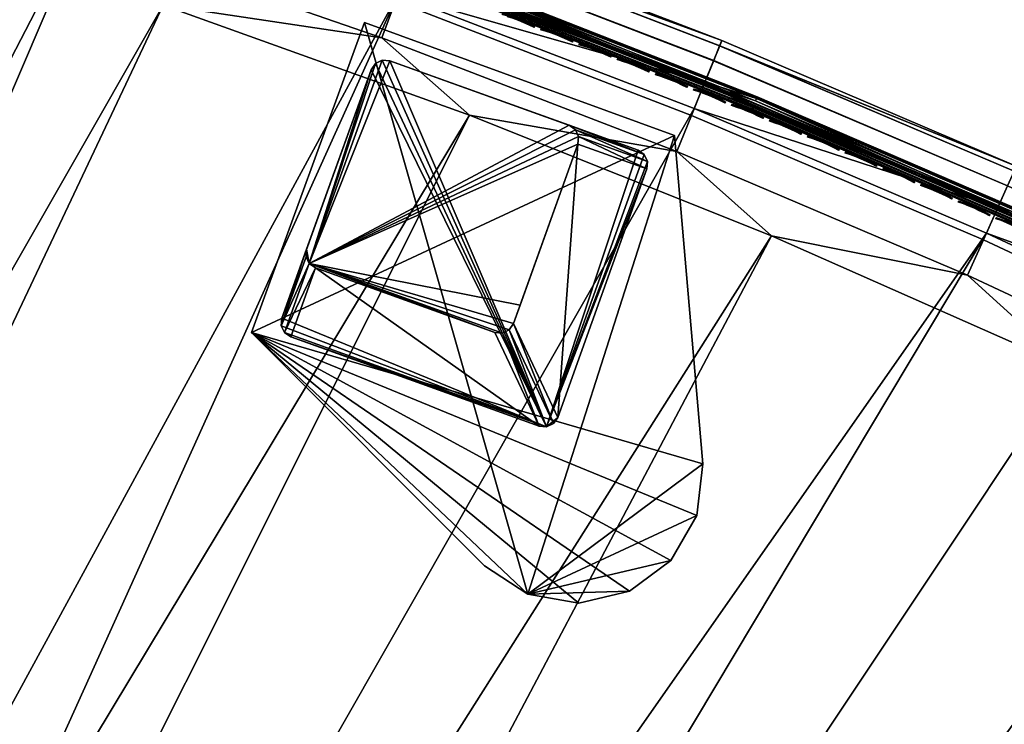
# Model space of a CAD drawing. Header units: inches. Extents: x 0 to 54.6, y -45.5 to 0.
# Tile 395 of 439: x 18.9 to 25.6, y -9.3 to -4.5. Entities that reach past the tile are written whole.
import ezdxf

# ---------------------------------------------------------------- set-up
doc = ezdxf.new("R2010")
doc.units = ezdxf.units.IN
doc.header["$LTSCALE"] = 0.03937
doc.header["$MEASUREMENT"] = 0
for name, color, linetype in [('A-FURN-3-ST', 151, 'Continuous'), ('A-FURN-3-ST-LG', 252, 'Continuous'), ('A-FURN-3-ST-LGHW', 32, 'Continuous'), ('A-FURN-3-ST-SEAM', 250, 'Continuous'), ('A-FURN-3-STITCH', 15, 'Continuous')]:
    doc.layers.add(name, color=color, linetype=linetype)

msp = doc.modelspace()

# ---------------------------------------------------------------- meshes
at = {"layer": 'A-FURN-3-ST'}
mesh = msp.add_polyface(dxfattribs=at)
corners = [(15.5373, -25.653, 18), (29.9847, -8.8472, 18), (28.0254, -7.8078, 18), (13.913, -25.018, 18), (26.0302, -6.8392, 18), (24.0016, -5.9427, 18), (12.2629, -24.4536, 18), (21.9422, -5.1195, 18), (10.5899, -23.9608, 18), (19.8546, -4.3706, 18), (8.8973, -23.5406, 18), (17.7415, -3.697, 18), (25.6703, -5.4671, 5.5), (23.648, -4.6478, 5.3087), (23.6623, -4.6125, 5.5), (21.6129, -3.8638, 5.3087), (21.6259, -3.828, 5.5), (25.5446, -5.749, 5.0381), (23.4747, -5.076, 5), (23.5465, -4.8987, 5.0381), (23.6074, -4.7483, 5.1464), (25.6107, -5.6009, 5.1464), (25.6548, -5.5019, 5.3087), (21.4545, -4.2978, 5), (21.5202, -4.118, 5.0381), (21.5758, -3.9656, 5.1464), (19.4086, -3.5899, 5), (19.468, -3.408, 5.0381), (23.6623, -4.6125, 16.9), (21.6259, -3.828, 16.9), (25.3381, -6.2116, 17.9625), (23.356, -5.3681, 17.9625), (21.346, -4.5938, 17.9625), (19.3104, -3.8895, 17.9625), (25.655, -5.5013, 17.1847), (23.6482, -4.6473, 17.1847), (23.6069, -4.7491, 17.45), (25.6102, -5.6017, 17.45), (23.5413, -4.9111, 17.6778), (25.539, -5.7613, 17.6778), (23.4557, -5.1223, 17.8526), (25.4462, -5.9693, 17.8526), (25.6703, -5.4671, 16.9), (21.613, -3.8632, 17.1847), (21.5753, -3.9664, 17.45), (21.5153, -4.1306, 17.6778), (21.4371, -4.3446, 17.8526), (19.4635, -3.4208, 17.6778), (19.3927, -3.6374, 17.8526), (29.3567, -7.8236, 5), (15.3077, -26.2074, 5), (27.4282, -6.84, 5), (13.7078, -25.5818, 5), (25.4667, -5.9238, 5), (12.0824, -25.0258, 5), (10.4346, -24.5404, 5), (8.7674, -24.1264, 5), (17.3395, -2.9534, 5)]
mesh.append_faces([[corners[k] for k in face] for face in [(0, 1, 2), (3, 2, 4), (3, 4, 5), (6, 5, 7), (8, 7, 9), (10, 9, 11), (12, 13, 14), (14, 13, 15), (14, 15, 16), (17, 18, 19), (17, 19, 20, 21), (21, 20, 13, 22), (18, 23, 19), (19, 23, 24), (19, 24, 25, 20), (20, 25, 15, 13), (23, 26, 24), (24, 26, 27), (28, 12, 14), (28, 14, 29), (29, 14, 16), (5, 30, 31), (5, 31, 7), (7, 31, 32), (7, 32, 9), (9, 32, 33), (9, 33, 11), (34, 35, 36, 37), (37, 36, 38, 39), (39, 38, 40, 41), (41, 40, 31, 30), (42, 28, 35), (35, 28, 43), (35, 43, 44, 36), (36, 44, 45, 38), (38, 45, 46, 40), (40, 46, 32, 31), (28, 29, 43), (45, 47, 48, 46), (46, 48, 33, 32), (49, 50, 51), (51, 52, 53), (53, 54, 18), (18, 54, 23), (23, 55, 26), (26, 56, 57)]])
mesh = msp.add_polyface(dxfattribs=at)
corners = [(12.0824, -25.0258, 5), (13.642, -25.7615, 5.0381), (12.0244, -25.2082, 5.0381), (10.4346, -24.5404, 5), (10.3845, -24.7251, 5.0381), (8.7674, -24.1264, 5), (8.7253, -24.3131, 5.0381), (7.084, -23.7847, 5), (7.2862, -24.3305, 5.5), (8.6658, -24.577, 5.3087), (9.0177, -24.6972, 5.5), (10.3137, -24.9862, 5.3087), (10.7309, -25.1414, 5.5), (11.9424, -25.466, 5.3087), (11.9752, -25.3627, 5.1464), (10.3421, -24.8816, 5.1464), (8.6897, -24.4713, 5.1464), (12.4224, -25.6623, 16.9), (10.7309, -25.1414, 16.9), (9.0177, -24.6972, 16.9), (13.8151, -25.2853, 17.9625), (15.5373, -25.653, 18), (13.913, -25.018, 18), (12.1765, -24.7249, 17.9625), (12.2629, -24.4536, 18), (10.5154, -24.2356, 17.9625), (10.5899, -23.9608, 18), (8.8347, -23.8184, 17.9625), (8.8973, -23.5406, 18), (7.1376, -23.474, 17.9625), (7.0904, -23.7351, 17.8526), (8.7763, -24.0772, 17.8526), (10.4459, -24.4917, 17.8526), (12.0961, -24.9777, 17.8526), (13.7238, -25.5345, 17.8526), (7.0499, -23.9592, 17.6778), (8.7262, -24.2994, 17.6778), (10.3863, -24.7115, 17.6778), (12.0271, -25.1948, 17.6778), (7.2862, -24.3305, 16.9), (8.6636, -24.5771, 17.1847), (10.3118, -24.9863, 17.1847), (10.3405, -24.8802, 17.45), (8.6878, -24.4699, 17.45), (11.9407, -25.4661, 17.1847), (11.9741, -25.3614, 17.45), (24.0016, -5.9427, 18), (21.9422, -5.1195, 18), (19.8546, -4.3706, 18), (21.4545, -4.2978, 5), (19.4086, -3.5899, 5)]
mesh.append_faces([[corners[k] for k in face] for face in [(0, 1, 2), (0, 2, 3), (3, 2, 4), (3, 4, 5), (5, 4, 6), (5, 6, 7), (8, 9, 10), (10, 9, 11), (10, 11, 12), (12, 11, 13), (14, 13, 11, 15), (15, 11, 9, 16), (2, 14, 15, 4), (4, 15, 16, 6), (12, 17, 18), (12, 18, 10), (10, 18, 19), (10, 19, 8), (20, 21, 22), (20, 22, 23), (23, 22, 24), (23, 24, 25), (25, 24, 26), (25, 26, 27), (27, 26, 28), (27, 28, 29), (29, 30, 31, 27), (27, 31, 32, 25), (25, 32, 33, 23), (23, 33, 34, 20), (30, 35, 36, 31), (31, 36, 37, 32), (32, 37, 38, 33), (39, 19, 40), (40, 19, 41), (40, 41, 42, 43), (43, 42, 37, 36), (19, 18, 41), (41, 18, 44), (41, 44, 45, 42), (42, 45, 38, 37), (22, 46, 24), (24, 47, 26), (26, 48, 28), (49, 0, 3), (50, 3, 5)]])
mesh = msp.add_polyface(dxfattribs=at)
corners = [(29.5227, -7.5115, 5.1464), (31.4268, -8.5672, 5.1464), (31.3457, -8.7077, 5.0381), (29.4465, -7.6547, 5.0381), (29.3567, -7.8236, 5), (27.4282, -6.84, 5), (27.5121, -6.668, 5.0381), (27.5832, -6.5223, 5.1464), (27.6308, -6.4249, 5.3087), (29.5736, -7.4158, 5.3087), (29.5915, -7.3822, 5.5), (27.6475, -6.3907, 5.5), (25.6548, -5.5019, 5.3087), (25.6703, -5.4671, 5.5), (23.648, -4.6478, 5.3087), (25.4667, -5.9238, 5), (25.5446, -5.749, 5.0381), (25.6107, -5.6009, 5.1464), (23.4747, -5.076, 5), (31.5, -8.4404, 5.5), (29.5915, -7.3822, 16.9), (27.6475, -6.3907, 16.9), (25.6703, -5.4671, 16.9), (23.6623, -4.6125, 16.9), (29.9847, -8.8472, 18), (31.0924, -9.1465, 17.9625), (29.2085, -8.1019, 17.9625), (28.0254, -7.8078, 18), (27.2897, -7.1232, 17.9625), (26.0302, -6.8392, 18), (25.3381, -6.2116, 17.9625), (24.0016, -5.9427, 18), (31.4263, -8.568, 17.45), (29.5223, -7.5123, 17.45), (29.4402, -7.6666, 17.6778), (31.3389, -8.7194, 17.6778), (29.3331, -7.8677, 17.8526), (31.225, -8.9167, 17.8526), (31.5, -8.4404, 16.9), (29.5739, -7.4152, 17.1847), (27.631, -6.4243, 17.1847), (27.5828, -6.5231, 17.45), (27.5061, -6.6802, 17.6778), (27.4061, -6.8849, 17.8526), (25.655, -5.5013, 17.1847), (25.6102, -5.6017, 17.45), (25.539, -5.7613, 17.6778), (25.4462, -5.9693, 17.8526), (23.6482, -4.6473, 17.1847)]
mesh.append_faces([[corners[k] for k in face] for face in [(0, 1, 2, 3), (3, 2, 4), (4, 5, 3), (3, 5, 6), (3, 6, 7, 0), (0, 7, 8, 9), (9, 8, 10), (10, 8, 11), (11, 8, 12), (11, 12, 13), (13, 12, 14), (5, 15, 6), (6, 15, 16), (6, 16, 17, 7), (7, 17, 12, 8), (15, 18, 16), (10, 19, 9), (20, 19, 10), (20, 10, 21), (21, 10, 11), (21, 11, 22), (22, 11, 13), (22, 13, 23), (24, 25, 26), (24, 26, 27), (27, 26, 28), (27, 28, 29), (29, 28, 30), (29, 30, 31), (32, 33, 34, 35), (35, 34, 36, 37), (37, 36, 26, 25), (38, 20, 39), (39, 20, 40), (39, 40, 41, 33), (33, 41, 42, 34), (34, 42, 43, 36), (36, 43, 28, 26), (20, 21, 40), (40, 21, 44), (40, 44, 45, 41), (41, 45, 46, 42), (42, 46, 47, 43), (43, 47, 30, 28), (21, 22, 44), (44, 22, 48)]])
mesh = msp.add_polyface(dxfattribs=at)
corners = [(21.3938, -29.3797, 5), (21.2911, -29.5411, 5.0381), (19.925, -28.4889, 5), (19.8293, -28.6546, 5.0381), (18.4192, -27.6622, 5), (18.3307, -27.8319, 5.0381), (16.8791, -26.9013, 5), (16.798, -27.0746, 5.0381), (17.3327, -27.6729, 5.5), (16.6834, -27.3197, 5.3087), (18.2056, -28.0719, 5.3087), (18.9036, -28.4881, 5.5), (19.694, -28.8889, 5.3087), (20.4364, -29.373, 5.5), (19.7482, -28.7951, 5.1464), (18.2557, -27.9758, 5.1464), (16.7293, -27.2215, 5.1464), (21.204, -29.6779, 5.1464), (20.4364, -29.373, 16.9), (18.9036, -28.4881, 16.9), (17.3327, -27.6729, 16.9), (21.5633, -29.1138, 17.9625), (23.167, -29.8414, 18), (21.7162, -28.8736, 18), (20.0826, -28.2158, 17.9625), (20.225, -27.9693, 18), (18.5646, -27.3825, 17.9625), (18.6962, -27.13, 18), (17.0121, -26.6154, 17.9625), (17.1327, -26.3575, 18), (16.8997, -26.8557, 17.8526), (18.442, -27.6178, 17.8526), (19.95, -28.4456, 17.8526), (21.4209, -29.3376, 17.8526), (16.8032, -27.0621, 17.6778), (18.3367, -27.8198, 17.6778), (19.8361, -28.6429, 17.6778), (21.2986, -29.5298, 17.6778), (16.6826, -27.32, 17.1847), (18.2051, -28.0722, 17.1847), (18.2559, -27.9748, 17.45), (16.7292, -27.2204, 17.45), (19.6937, -28.8894, 17.1847), (19.7487, -28.7943, 17.45), (21.2048, -29.6773, 17.45), (31.9054, -9.9561, 18), (29.9847, -8.8472, 18), (15.5373, -25.653, 18), (28.0254, -7.8078, 18), (13.913, -25.018, 18), (31.25, -8.8734, 5), (15.3077, -26.2074, 5), (27.4282, -6.84, 5), (13.7078, -25.5818, 5), (25.4667, -5.9238, 5), (12.0824, -25.0258, 5)]
mesh.append_faces([[corners[k] for k in face] for face in [(0, 1, 2), (2, 1, 3), (2, 3, 4), (4, 3, 5), (4, 5, 6), (6, 5, 7), (8, 9, 10), (8, 10, 11), (11, 10, 12), (11, 12, 13), (14, 12, 10, 15), (15, 10, 9, 16), (1, 17, 14, 3), (3, 14, 15, 5), (5, 15, 16, 7), (13, 18, 11), (11, 18, 19), (11, 19, 8), (8, 19, 20), (21, 22, 23), (21, 23, 24), (24, 23, 25), (24, 25, 26), (26, 25, 27), (26, 27, 28), (28, 27, 29), (28, 30, 31, 26), (26, 31, 32, 24), (24, 32, 33, 21), (30, 34, 35, 31), (31, 35, 36, 32), (32, 36, 37, 33), (38, 20, 39), (38, 39, 40, 41), (41, 40, 35, 34), (20, 19, 39), (39, 19, 42), (39, 42, 43, 40), (40, 43, 36, 35), (19, 18, 42), (43, 44, 37, 36), (27, 45, 29), (29, 46, 47), (47, 48, 49), (50, 6, 51), (52, 51, 53), (54, 53, 55)]])
mesh = msp.add_polyface(dxfattribs=at)
corners = [(17.1327, -26.3575, 18), (31.9054, -9.9561, 18), (29.9847, -8.8472, 18), (40.4315, -14.6855, 5.5), (42.0551, -16.143, 5.3087), (40.407, -14.7146, 5.3087), (38.7339, -13.3141, 5.5), (38.7105, -13.3441, 5.3087), (36.9898, -12.0024, 5.5), (36.9675, -12.0332, 5.3087), (35.2014, -10.7519, 5.5), (36.6961, -12.4071, 5), (35.0289, -11.0079, 5.0381), (36.8085, -12.2522, 5.0381), (38.4263, -13.7083, 5), (38.544, -13.5574, 5.0381), (40.1104, -15.0687, 5), (40.2332, -14.922, 5.0381), (40.3374, -14.7977, 5.1464), (38.6438, -13.4296, 5.1464), (36.9038, -12.1209, 5.1464), (41.9826, -16.2236, 5.1464), (40.4315, -14.6855, 16.9), (42.0806, -16.1148, 5.5), (38.7339, -13.3141, 16.9), (36.9898, -12.0024, 16.9), (39.1549, -15.0573, 18), (39.9083, -15.3107, 17.9625), (38.2326, -13.9571, 17.9625), (37.4122, -13.6853, 18), (36.5112, -12.6624, 17.9625), (35.6216, -12.3767, 18), (34.7459, -11.4281, 17.9625), (33.7852, -11.1331, 18), (42.0806, -16.1148, 16.9), (40.4074, -14.7142, 17.1847), (38.7109, -13.3437, 17.1847), (38.6433, -13.4304, 17.45), (40.3369, -14.7985, 17.45), (38.5358, -13.5682, 17.6778), (40.2247, -14.9325, 17.6778), (38.3958, -13.7479, 17.8526), (40.0785, -15.1073, 17.8526), (36.9678, -12.0328, 17.1847), (36.9033, -12.1217, 17.45), (36.8007, -12.2632, 17.6778), (36.6669, -12.4477, 17.8526), (35.1805, -10.783, 17.1847), (35.0214, -11.0191, 17.6778), (34.8941, -11.2081, 17.8526), (33.1058, -9.9882, 5), (16.8791, -26.9013, 5), (31.25, -8.8734, 5), (15.3077, -26.2074, 5), (29.3567, -7.8236, 5)]
mesh.append_faces([[corners[k] for k in face] for face in [(0, 1, 2), (3, 4, 5), (3, 5, 6), (6, 5, 7), (6, 7, 8), (8, 7, 9), (8, 9, 10), (11, 12, 13), (11, 13, 14), (14, 13, 15), (14, 15, 16), (16, 15, 17), (18, 17, 15, 19), (19, 15, 13, 20), (4, 21, 18, 5), (5, 18, 19, 7), (7, 19, 20, 9), (22, 23, 3), (22, 3, 24), (24, 3, 6), (24, 6, 25), (25, 6, 8), (26, 27, 28), (26, 28, 29), (29, 28, 30), (29, 30, 31), (31, 30, 32), (31, 32, 33), (34, 22, 35), (35, 22, 36), (35, 36, 37, 38), (38, 37, 39, 40), (40, 39, 41, 42), (42, 41, 28, 27), (22, 24, 36), (36, 24, 43), (36, 43, 44, 37), (37, 44, 45, 39), (39, 45, 46, 41), (41, 46, 30, 28), (24, 25, 43), (43, 25, 47), (45, 48, 49, 46), (46, 49, 32, 30), (50, 51, 52), (52, 53, 54)]])
at = {"layer": 'A-FURN-3-ST-LG'}
mesh = msp.add_polyface(dxfattribs=at)
corners = [(22.4683, -7.2442, 4.7963), (20.7236, -6.6315, 4.7963), (22.4169, -7.2398, 4.7963), (20.6811, -6.6019, 4.7963), (20.6591, -6.5549, 4.7963), (20.6635, -6.5031, 4.7963), (21.2715, -4.8108, 4.7963), (21.3009, -4.7683, 4.7963), (21.3478, -4.7462, 4.7963), (21.3993, -4.7506, 4.7963), (23.0917, -5.3586, 4.7963), (23.1345, -5.3881, 4.7963), (23.1566, -5.435, 4.7963), (23.1524, -5.4865, 4.7963), (22.544, -7.18, 4.7963), (22.5147, -7.2223, 4.7963), (21.3478, -4.7462, 0), (21.3993, -4.7506, 0), (21.3009, -4.7683, 0), (21.2715, -4.8108, 0), (22.6214, -5.1896, 0), (22.6642, -5.2192, 0), (22.6864, -5.2661, 0), (22.6822, -5.3176, 0), (20.8925, -6.1612, 0), (20.85, -6.1317, 0), (20.828, -6.0847, 0), (20.8324, -6.0329, 0), (22.1157, -6.6007, 0), (22.1669, -6.605, 0), (22.2134, -6.5831, 0), (22.2428, -6.5408, 0), (22.2875, -6.4161, 0)]
mesh.append_faces([[corners[k] for k in face] for face in [(16, 9, 17), (16, 8, 9), (6, 18, 19), (6, 7, 18), (10, 17, 9), (10, 20, 17), (11, 20, 10), (11, 21, 20), (12, 21, 11), (12, 22, 21), (13, 22, 12), (13, 23, 22), (3, 24, 1), (3, 25, 24), (4, 25, 3), (4, 26, 25), (27, 4, 5), (27, 26, 4), (5, 19, 27), (5, 6, 19), (2, 24, 28), (2, 1, 24), (29, 2, 28), (29, 0, 2), (30, 0, 29), (30, 15, 0), (31, 15, 30), (31, 14, 15), (23, 14, 31), (23, 13, 14)]])
mesh.append_faces([[corners[k] for k in face] for face in [(0, 1, 2), (18, 8, 16), (25, 28, 24), (25, 22, 23)]], dxfattribs={"vtx0": -1})
mesh.append_faces([[corners[k] for k in face] for face in [(25, 32, 31)]], dxfattribs={"vtx0": -1, "vtx1": -1})
mesh.append_faces([[corners[k] for k in face] for face in [(0, 3, 1), (0, 4, 3), (0, 5, 4), (0, 6, 5), (0, 7, 6), (0, 8, 7), (0, 9, 8), (0, 10, 9), (0, 11, 10), (0, 12, 11), (0, 13, 12), (0, 14, 13), (25, 29, 28), (25, 30, 29), (25, 21, 22), (25, 20, 21), (25, 17, 20), (25, 16, 17), (25, 18, 16), (25, 19, 18), (25, 27, 19)]], dxfattribs={"vtx0": -1, "vtx2": -1})
mesh.append_faces([[corners[k] for k in face] for face in [(23, 31, 32), (25, 23, 32)]], dxfattribs={"vtx1": -1, "vtx2": -1})
mesh.append_faces([[corners[k] for k in face] for face in [(0, 15, 14), (18, 7, 8), (25, 31, 30), (25, 26, 27)]], dxfattribs={"vtx2": -1})
at = {"layer": 'A-FURN-3-ST-LGHW'}
mesh = msp.add_polyface(dxfattribs=at)
corners = [(20.4569, -6.6018, 5), (22.34, -8.385, 5), (22.0446, -8.1907, 5), (22.6882, -8.4466, 5), (23.0324, -8.3652, 5), (23.316, -8.1541, 5), (23.493, -7.8479, 5), (23.5342, -7.4966, 5), (23.3392, -5.2589, 5), (21.2266, -4.4892, 5), (22.0446, -8.1907, 4.7502), (22.34, -8.385, 4.7502), (22.6882, -8.4466, 4.7502), (23.0324, -8.3652, 4.7502), (23.316, -8.1541, 4.7502), (23.493, -7.8479, 4.7502), (23.5342, -7.4966, 4.7502), (20.4569, -6.6018, 4.7502), (21.2266, -4.4892, 4.7502), (23.3392, -5.2589, 4.7502)]
mesh.append_faces([[corners[k] for k in face] for face in [(2, 10, 1), (10, 11, 1), (1, 11, 3), (11, 12, 3), (3, 12, 4), (12, 13, 4), (4, 13, 5), (13, 14, 5), (5, 14, 6), (14, 15, 6), (7, 6, 16), (6, 15, 16), (8, 7, 19), (7, 16, 19), (17, 10, 0), (10, 2, 0)]])
mesh.append_faces([[corners[k] for k in face] for face in [(2, 1, 0), (10, 17, 11), (9, 8, 18), (0, 9, 17)]], dxfattribs={"vtx1": -1})
mesh.append_faces([[corners[k] for k in face] for face in [(1, 3, 0), (3, 4, 0), (4, 5, 0), (5, 6, 0), (6, 7, 0), (7, 8, 0), (17, 18, 11), (18, 19, 11), (19, 16, 11), (16, 15, 11), (15, 14, 11), (14, 13, 11)]], dxfattribs={"vtx1": -1, "vtx2": -1})
mesh.append_faces([[corners[k] for k in face] for face in [(8, 9, 0), (13, 12, 11), (8, 19, 18), (9, 18, 17)]], dxfattribs={"vtx2": -1})
at = {"layer": 'A-FURN-3-ST-SEAM'}
mesh = msp.add_polyface(dxfattribs=at)
corners = [(25.7808, -5.8856, 17.7208), (27.5081, -6.6766, 17.7271), (25.541, -5.7577, 17.7271), (23.8759, -5.0634, 17.7208), (23.5433, -4.9075, 17.7271), (21.949, -4.3063, 17.7208), (21.5174, -4.127, 17.7271), (20.0035, -3.6151, 17.7208), (19.9989, -3.629, 17.7078), (21.9439, -4.32, 17.7078), (23.8703, -5.077, 17.7078), (25.7748, -5.899, 17.7078), (19.9962, -3.6371, 17.6902), (21.941, -4.328, 17.6902), (23.8671, -5.0849, 17.6902), (25.7713, -5.9068, 17.6902), (27.6504, -6.7928, 17.6902), (27.6541, -6.7851, 17.7078), (21.5027, -4.1672, 17.6706), (23.5273, -4.9472, 17.6706), (25.5236, -5.7968, 17.6706), (27.4893, -6.7151, 17.6706), (25.7994, -5.8444, 17.7234), (23.8931, -5.0216, 17.7234), (21.9648, -4.264, 17.7234), (20.0179, -3.5723, 17.7234), (21.5219, -4.1144, 17.628), (20.0228, -3.5577, 17.6422), (21.9701, -4.2496, 17.6422), (23.5483, -4.8951, 17.628), (23.8988, -5.0074, 17.6422), (25.5465, -5.7455, 17.628), (25.8056, -5.8305, 17.6422), (27.514, -6.6646, 17.628), (25.8114, -5.8175, 17.6707), (23.9042, -4.9943, 17.6707), (21.975, -4.2363, 17.6707), (20.0272, -3.5442, 17.6707), (25.809, -5.8228, 17.702), (23.902, -4.9997, 17.702), (21.973, -4.2418, 17.702), (20.0254, -3.5498, 17.702), (25.7735, -5.902, 17.6522), (23.8691, -5.08, 17.6522), (21.9428, -4.3231, 17.6522), (19.9979, -3.6321, 17.6522), (20.0075, -3.6032, 17.6292), (21.9534, -4.2946, 17.6292), (23.8806, -5.0518, 17.6292), (25.7859, -5.8742, 17.6292), (27.6584, -6.7764, 17.6377), (27.6528, -6.7881, 17.6522), (25.7788, -5.8902, 17.6377), (23.874, -5.068, 17.6377), (21.9473, -4.311, 17.6377), (20.002, -3.6198, 17.6377)]
mesh.append_faces([[corners[k] for k in face] for face in [(0, 1, 2), (0, 2, 3), (3, 2, 4), (3, 4, 5), (5, 4, 6), (5, 6, 7), (7, 8, 9, 5), (5, 9, 10, 3), (3, 10, 11, 0), (8, 12, 13, 9), (9, 13, 14, 10), (10, 14, 15, 11), (11, 15, 16, 17), (12, 18, 13), (13, 18, 19), (13, 19, 14), (14, 19, 20), (14, 20, 15), (15, 20, 21), (1, 22, 2), (2, 22, 23), (2, 23, 4), (4, 23, 24), (4, 24, 6), (6, 24, 25), (26, 27, 28), (26, 28, 29), (29, 28, 30), (29, 30, 31), (31, 30, 32), (31, 32, 33), (34, 32, 30, 35), (35, 30, 28, 36), (36, 28, 27, 37), (38, 34, 35, 39), (39, 35, 36, 40), (40, 36, 37, 41), (22, 38, 39, 23), (23, 39, 40, 24), (24, 40, 41, 25), (42, 21, 20), (42, 20, 43), (43, 20, 19), (43, 19, 44), (44, 19, 18), (44, 18, 45), (46, 26, 47), (47, 26, 29), (47, 29, 48), (48, 29, 31), (48, 31, 49), (49, 31, 33), (50, 51, 42, 52), (52, 42, 43, 53), (53, 43, 44, 54), (54, 44, 45, 55), (49, 52, 53, 48), (48, 53, 54, 47), (47, 54, 55, 46)]])
at = {"layer": 'A-FURN-3-STITCH'}
mesh = msp.add_polyface(dxfattribs=at)
corners = [(22.383, -4.5225, 17.7252), (22.3483, -4.506, 17.732), (22.3497, -4.5021, 17.7351), (22.3839, -4.5203, 17.7241), (22.3514, -4.4976, 17.733), (22.3856, -4.5158, 17.722), (22.3517, -4.4971, 17.7278), (22.3865, -4.5136, 17.721), (22.3126, -4.4904, 17.736), (22.3141, -4.4865, 17.7391), (22.3158, -4.482, 17.737), (22.316, -4.4815, 17.7318), (22.2763, -4.4759, 17.7372), (22.2778, -4.472, 17.7403), (22.2795, -4.4675, 17.7382), (22.2798, -4.467, 17.733), (22.2396, -4.4625, 17.7355), (22.2411, -4.4586, 17.7386), (22.2428, -4.4541, 17.7366), (22.243, -4.4536, 17.7314), (22.2027, -4.4504, 17.7311), (22.2042, -4.4465, 17.7342), (22.2059, -4.442, 17.7322), (22.2061, -4.4415, 17.727), (22.1667, -4.4373, 17.7229), (22.1684, -4.4328, 17.7209), (22.1693, -4.4306, 17.7198), (22.6096, -4.6065, 17.732), (22.574, -4.5908, 17.736), (22.5755, -4.5868, 17.7391), (22.6111, -4.6026, 17.7351), (22.5772, -4.5824, 17.737), (22.6128, -4.5981, 17.733), (22.5775, -4.5819, 17.7318), (22.613, -4.5976, 17.7278), (22.5378, -4.5761, 17.7372), (22.5393, -4.5722, 17.7403), (22.541, -4.5677, 17.7382), (22.5413, -4.5672, 17.733), (22.5011, -4.5625, 17.7355), (22.5026, -4.5586, 17.7386), (22.5044, -4.5542, 17.7366), (22.5046, -4.5536, 17.7314), (22.4643, -4.5502, 17.7311), (22.4658, -4.5463, 17.7342), (22.4675, -4.5419, 17.7322), (22.4677, -4.5413, 17.727), (22.4275, -4.5392, 17.7239), (22.4283, -4.537, 17.7229), (22.4301, -4.5326, 17.7209), (22.4309, -4.5304, 17.7198)]
mesh.append_faces([[corners[k] for k in face] for face in [(0, 1, 2, 3), (3, 2, 4, 5), (5, 4, 6, 7), (1, 8, 9, 2), (2, 9, 10, 4), (4, 10, 11, 6), (8, 12, 13, 9), (9, 13, 14, 10), (10, 14, 15, 11), (12, 16, 17, 13), (13, 17, 18, 14), (14, 18, 19, 15), (16, 20, 21, 17), (17, 21, 22, 18), (18, 22, 23, 19), (21, 24, 25, 22), (22, 25, 26, 23), (27, 28, 29, 30), (30, 29, 31, 32), (32, 31, 33, 34), (28, 35, 36, 29), (29, 36, 37, 31), (31, 37, 38, 33), (35, 39, 40, 36), (36, 40, 41, 37), (37, 41, 42, 38), (39, 43, 44, 40), (40, 44, 45, 41), (41, 45, 46, 42), (43, 47, 48, 44), (44, 48, 49, 45), (45, 49, 50, 46)]])
mesh = msp.add_polyface(dxfattribs=at)
corners = [(22.6443, -4.6232, 17.7252), (22.6096, -4.6065, 17.732), (22.6111, -4.6026, 17.7351), (22.6451, -4.621, 17.7241), (22.6128, -4.5981, 17.733), (22.6469, -4.6165, 17.722), (22.613, -4.5976, 17.7278), (22.6477, -4.6143, 17.721), (22.9051, -4.725, 17.7252), (22.8704, -4.7082, 17.732), (22.872, -4.7043, 17.7351), (22.9059, -4.7228, 17.7241), (22.8737, -4.6998, 17.733), (22.9077, -4.7184, 17.722), (22.874, -4.6993, 17.7278), (22.9086, -4.7161, 17.721), (22.8349, -4.6923, 17.736), (22.8365, -4.6884, 17.7391), (22.8382, -4.6839, 17.737), (22.8385, -4.6834, 17.7318), (22.7988, -4.6774, 17.7372), (22.8003, -4.6735, 17.7403), (22.8021, -4.6691, 17.7382), (22.8023, -4.6686, 17.733), (22.7622, -4.6637, 17.7355), (22.7637, -4.6598, 17.7386), (22.7655, -4.6554, 17.7366), (22.7657, -4.6549, 17.7314), (22.7254, -4.6513, 17.7311), (22.7269, -4.6474, 17.7342), (22.7287, -4.6429, 17.7322), (22.7289, -4.6424, 17.727), (22.6886, -4.6401, 17.7239), (22.6895, -4.6379, 17.7229), (22.6913, -4.6334, 17.7209), (22.6921, -4.6312, 17.7198), (23.0954, -4.795, 17.736), (23.0593, -4.78, 17.7372), (23.0609, -4.7761, 17.7403), (23.097, -4.7911, 17.7391), (23.0626, -4.7716, 17.7382), (23.0987, -4.7866, 17.737), (23.0629, -4.7711, 17.733), (23.099, -4.7861, 17.7318), (23.0228, -4.7661, 17.7355), (23.0243, -4.7622, 17.7386), (23.0261, -4.7578, 17.7366), (23.0264, -4.7572, 17.7314), (22.9861, -4.7535, 17.7311), (22.9876, -4.7496, 17.7342), (22.9894, -4.7451, 17.7322), (22.9896, -4.7446, 17.727), (22.9493, -4.7421, 17.7239), (22.9502, -4.7399, 17.7229), (22.952, -4.7355, 17.7209), (22.9529, -4.7333, 17.7198)]
mesh.append_faces([[corners[k] for k in face] for face in [(0, 1, 2, 3), (3, 2, 4, 5), (5, 4, 6, 7), (8, 9, 10, 11), (11, 10, 12, 13), (13, 12, 14, 15), (9, 16, 17, 10), (10, 17, 18, 12), (12, 18, 19, 14), (16, 20, 21, 17), (17, 21, 22, 18), (18, 22, 23, 19), (20, 24, 25, 21), (21, 25, 26, 22), (22, 26, 27, 23), (24, 28, 29, 25), (25, 29, 30, 26), (26, 30, 31, 27), (28, 32, 33, 29), (29, 33, 34, 30), (30, 34, 35, 31), (36, 37, 38, 39), (39, 38, 40, 41), (41, 40, 42, 43), (37, 44, 45, 38), (38, 45, 46, 40), (40, 46, 47, 42), (44, 48, 49, 45), (45, 49, 50, 46), (46, 50, 51, 47), (48, 52, 53, 49), (49, 53, 54, 50), (50, 54, 55, 51)]])
mesh = msp.add_polyface(dxfattribs=at)
corners = [(23.1654, -4.828, 17.7252), (23.1309, -4.811, 17.732), (23.1324, -4.8071, 17.7351), (23.1663, -4.8258, 17.7241), (23.1342, -4.8027, 17.733), (23.1681, -4.8214, 17.722), (23.1344, -4.8021, 17.7278), (23.169, -4.8191, 17.721), (23.0954, -4.795, 17.736), (23.097, -4.7911, 17.7391), (23.0987, -4.7866, 17.737), (23.099, -4.7861, 17.7318), (23.4253, -4.9322, 17.7252), (23.3908, -4.915, 17.732), (23.3924, -4.9111, 17.7351), (23.4262, -4.93, 17.7241), (23.3941, -4.9067, 17.733), (23.428, -4.9255, 17.722), (23.3944, -4.9062, 17.7278), (23.4289, -4.9233, 17.721), (23.3554, -4.8988, 17.736), (23.357, -4.8949, 17.7391), (23.3588, -4.8905, 17.737), (23.359, -4.89, 17.7318), (23.3194, -4.8836, 17.7372), (23.321, -4.8798, 17.7403), (23.3228, -4.8753, 17.7382), (23.323, -4.8748, 17.733), (23.283, -4.8696, 17.7355), (23.2845, -4.8657, 17.7386), (23.2863, -4.8613, 17.7366), (23.2865, -4.8608, 17.7314), (23.2463, -4.8568, 17.7311), (23.2478, -4.8529, 17.7342), (23.2496, -4.8485, 17.7322), (23.2499, -4.848, 17.727), (23.2096, -4.8453, 17.7239), (23.2105, -4.8431, 17.7229), (23.2123, -4.8387, 17.7209), (23.2132, -4.8365, 17.7198), (23.579, -4.9885, 17.7372), (23.5426, -4.9743, 17.7355), (23.5442, -4.9704, 17.7386), (23.5806, -4.9846, 17.7403), (23.546, -4.966, 17.7366), (23.5824, -4.9802, 17.7382), (23.5463, -4.9655, 17.7314), (23.5827, -4.9797, 17.733), (23.506, -4.9614, 17.7311), (23.5076, -4.9575, 17.7342), (23.5094, -4.9531, 17.7322), (23.5096, -4.9525, 17.727), (23.4694, -4.9497, 17.7239), (23.4703, -4.9475, 17.7229), (23.4721, -4.9431, 17.7209), (23.473, -4.9409, 17.7198)]
mesh.append_faces([[corners[k] for k in face] for face in [(0, 1, 2, 3), (3, 2, 4, 5), (5, 4, 6, 7), (1, 8, 9, 2), (2, 9, 10, 4), (4, 10, 11, 6), (12, 13, 14, 15), (15, 14, 16, 17), (17, 16, 18, 19), (13, 20, 21, 14), (14, 21, 22, 16), (16, 22, 23, 18), (20, 24, 25, 21), (21, 25, 26, 22), (22, 26, 27, 23), (24, 28, 29, 25), (25, 29, 30, 26), (26, 30, 31, 27), (28, 32, 33, 29), (29, 33, 34, 30), (30, 34, 35, 31), (32, 36, 37, 33), (33, 37, 38, 34), (34, 38, 39, 35), (40, 41, 42, 43), (43, 42, 44, 45), (45, 44, 46, 47), (41, 48, 49, 42), (42, 49, 50, 44), (44, 50, 51, 46), (48, 52, 53, 49), (49, 53, 54, 50), (50, 54, 55, 51)]])
mesh = msp.add_polyface(dxfattribs=at)
corners = [(23.6847, -5.0375, 17.7252), (23.6503, -5.0202, 17.732), (23.6519, -5.0163, 17.7351), (23.6856, -5.0353, 17.7241), (23.6537, -5.0119, 17.733), (23.6874, -5.0309, 17.722), (23.6539, -5.0114, 17.7278), (23.6883, -5.0287, 17.721), (23.615, -5.0038, 17.736), (23.6166, -4.9999, 17.7391), (23.6184, -4.9955, 17.737), (23.6186, -4.995, 17.7318), (23.579, -4.9885, 17.7372), (23.5806, -4.9846, 17.7403), (23.5824, -4.9802, 17.7382), (23.5827, -4.9797, 17.733), (23.9436, -5.144, 17.7252), (23.9093, -5.1265, 17.732), (23.9109, -5.1226, 17.7351), (23.9445, -5.1418, 17.7241), (23.9127, -5.1182, 17.733), (23.9464, -5.1374, 17.722), (23.913, -5.1177, 17.7278), (23.9473, -5.1352, 17.721), (23.8741, -5.11, 17.736), (23.8757, -5.1061, 17.7391), (23.8775, -5.1017, 17.737), (23.8778, -5.1012, 17.7318), (23.8382, -5.0945, 17.7372), (23.8398, -5.0906, 17.7403), (23.8416, -5.0862, 17.7382), (23.8419, -5.0857, 17.733), (23.8019, -5.0802, 17.7355), (23.8034, -5.0763, 17.7386), (23.8053, -5.0719, 17.7366), (23.8055, -5.0713, 17.7314), (23.7653, -5.067, 17.7311), (23.7669, -5.0632, 17.7342), (23.7687, -5.0587, 17.7322), (23.769, -5.0582, 17.727), (23.7287, -5.0552, 17.7239), (23.7296, -5.053, 17.7229), (23.7315, -5.0486, 17.7209), (23.7324, -5.0464, 17.7198), (24.0606, -5.1872, 17.7355), (24.0241, -5.1739, 17.7311), (24.0257, -5.17, 17.7342), (24.0622, -5.1833, 17.7386), (24.0275, -5.1656, 17.7322), (24.0641, -5.1789, 17.7366), (24.0278, -5.1651, 17.727), (24.0643, -5.1784, 17.7314), (23.9876, -5.1619, 17.7239), (23.9885, -5.1597, 17.7229), (23.9904, -5.1553, 17.7209), (23.9913, -5.1531, 17.7198)]
mesh.append_faces([[corners[k] for k in face] for face in [(0, 1, 2, 3), (3, 2, 4, 5), (5, 4, 6, 7), (1, 8, 9, 2), (2, 9, 10, 4), (4, 10, 11, 6), (8, 12, 13, 9), (9, 13, 14, 10), (10, 14, 15, 11), (16, 17, 18, 19), (19, 18, 20, 21), (21, 20, 22, 23), (17, 24, 25, 18), (18, 25, 26, 20), (20, 26, 27, 22), (24, 28, 29, 25), (25, 29, 30, 26), (26, 30, 31, 27), (28, 32, 33, 29), (29, 33, 34, 30), (30, 34, 35, 31), (32, 36, 37, 33), (33, 37, 38, 34), (34, 38, 39, 35), (36, 40, 41, 37), (37, 41, 42, 38), (38, 42, 43, 39), (44, 45, 46, 47), (47, 46, 48, 49), (49, 48, 50, 51), (45, 52, 53, 46), (46, 53, 54, 48), (48, 54, 55, 50)]])
mesh = msp.add_polyface(dxfattribs=at)
corners = [(24.2021, -5.2516, 17.7252), (24.1678, -5.234, 17.732), (24.1694, -5.2301, 17.7351), (24.203, -5.2494, 17.7241), (24.1713, -5.2257, 17.733), (24.2048, -5.245, 17.722), (24.1715, -5.2252, 17.7278), (24.2058, -5.2428, 17.721), (24.1327, -5.2173, 17.736), (24.1343, -5.2134, 17.7391), (24.1361, -5.209, 17.737), (24.1364, -5.2085, 17.7318), (24.0969, -5.2017, 17.7372), (24.0985, -5.1978, 17.7403), (24.1003, -5.1934, 17.7382), (24.1006, -5.1929, 17.733), (24.0606, -5.1872, 17.7355), (24.0622, -5.1833, 17.7386), (24.0641, -5.1789, 17.7366), (24.0643, -5.1784, 17.7314), (24.46, -5.3604, 17.7252), (24.4259, -5.3426, 17.732), (24.4275, -5.3388, 17.7351), (24.461, -5.3582, 17.7241), (24.4294, -5.3344, 17.733), (24.4628, -5.3538, 17.722), (24.4296, -5.3339, 17.7278), (24.4638, -5.3516, 17.721), (24.3908, -5.3258, 17.736), (24.3924, -5.3219, 17.7391), (24.3943, -5.3175, 17.737), (24.3946, -5.317, 17.7318), (24.3551, -5.31, 17.7372), (24.3567, -5.3061, 17.7403), (24.3586, -5.3017, 17.7382), (24.3588, -5.3012, 17.733), (24.3189, -5.2953, 17.7355), (24.3205, -5.2915, 17.7386), (24.3223, -5.2871, 17.7366), (24.3226, -5.2865, 17.7314), (24.2824, -5.2819, 17.7311), (24.284, -5.278, 17.7342), (24.2859, -5.2736, 17.7322), (24.2862, -5.2731, 17.727), (24.2459, -5.2697, 17.7239), (24.2469, -5.2675, 17.7229), (24.2488, -5.2631, 17.7209), (24.2497, -5.2609, 17.7198), (24.5402, -5.391, 17.7311), (24.5038, -5.3787, 17.7239), (24.5048, -5.3765, 17.7229), (24.5419, -5.3872, 17.7342), (24.5067, -5.3721, 17.7209), (24.5438, -5.3828, 17.7322)]
mesh.append_faces([[corners[k] for k in face] for face in [(0, 1, 2, 3), (3, 2, 4, 5), (5, 4, 6, 7), (1, 8, 9, 2), (2, 9, 10, 4), (4, 10, 11, 6), (8, 12, 13, 9), (9, 13, 14, 10), (10, 14, 15, 11), (12, 16, 17, 13), (13, 17, 18, 14), (14, 18, 19, 15), (20, 21, 22, 23), (23, 22, 24, 25), (25, 24, 26, 27), (21, 28, 29, 22), (22, 29, 30, 24), (24, 30, 31, 26), (28, 32, 33, 29), (29, 33, 34, 30), (30, 34, 35, 31), (32, 36, 37, 33), (33, 37, 38, 34), (34, 38, 39, 35), (36, 40, 41, 37), (37, 41, 42, 38), (38, 42, 43, 39), (40, 44, 45, 41), (41, 45, 46, 42), (42, 46, 47, 43), (48, 49, 50, 51), (51, 50, 52, 53)]])
mesh = msp.add_polyface(dxfattribs=at)
corners = [(24.7175, -5.4704, 17.7252), (24.6834, -5.4524, 17.732), (24.6851, -5.4486, 17.7351), (24.7185, -5.4682, 17.7241), (24.687, -5.4442, 17.733), (24.7203, -5.4638, 17.722), (24.6872, -5.4437, 17.7278), (24.7213, -5.4616, 17.721), (24.6484, -5.4354, 17.736), (24.6501, -5.4316, 17.7391), (24.652, -5.4272, 17.737), (24.6522, -5.4267, 17.7318), (24.6128, -5.4195, 17.7372), (24.6144, -5.4156, 17.7403), (24.6163, -5.4112, 17.7382), (24.6166, -5.4107, 17.733), (24.5766, -5.4046, 17.7355), (24.5783, -5.4008, 17.7386), (24.5802, -5.3964, 17.7366), (24.5804, -5.3959, 17.7314), (24.5402, -5.391, 17.7311), (24.5419, -5.3872, 17.7342), (24.5438, -5.3828, 17.7322), (24.544, -5.3823, 17.727), (24.5067, -5.3721, 17.7209), (24.5076, -5.3699, 17.7198), (24.9745, -5.5814, 17.7252), (24.9405, -5.5634, 17.732), (24.9422, -5.5595, 17.7351), (24.9755, -5.5793, 17.7241), (24.9441, -5.5551, 17.733), (24.9774, -5.5749, 17.722), (24.9056, -5.5462, 17.736), (24.9072, -5.5424, 17.7391), (24.9092, -5.538, 17.737), (24.9094, -5.5375, 17.7318), (24.9443, -5.5546, 17.7278), (24.87, -5.5301, 17.7372), (24.8716, -5.5262, 17.7403), (24.8736, -5.5219, 17.7382), (24.8738, -5.5213, 17.733), (24.8339, -5.5151, 17.7355), (24.8356, -5.5113, 17.7386), (24.8375, -5.5069, 17.7366), (24.8377, -5.5063, 17.7314), (24.7976, -5.5013, 17.7311), (24.7992, -5.4975, 17.7342), (24.8011, -5.4931, 17.7322), (24.8014, -5.4926, 17.727), (24.7612, -5.4889, 17.7239), (24.7622, -5.4867, 17.7229), (24.7641, -5.4823, 17.7209), (24.7651, -5.4801, 17.7198)]
mesh.append_faces([[corners[k] for k in face] for face in [(0, 1, 2, 3), (3, 2, 4, 5), (5, 4, 6, 7), (1, 8, 9, 2), (2, 9, 10, 4), (4, 10, 11, 6), (8, 12, 13, 9), (9, 13, 14, 10), (10, 14, 15, 11), (12, 16, 17, 13), (13, 17, 18, 14), (14, 18, 19, 15), (16, 20, 21, 17), (17, 21, 22, 18), (18, 22, 23, 19), (22, 24, 25, 23), (26, 27, 28, 29), (29, 28, 30, 31), (27, 32, 33, 28), (28, 33, 34, 30), (30, 34, 35, 36), (32, 37, 38, 33), (33, 38, 39, 34), (34, 39, 40, 35), (37, 41, 42, 38), (38, 42, 43, 39), (39, 43, 44, 40), (41, 45, 46, 42), (42, 46, 47, 43), (43, 47, 48, 44), (45, 49, 50, 46), (46, 50, 51, 47), (47, 51, 52, 48)]])
mesh = msp.add_polyface(dxfattribs=at)
corners = [(24.9774, -5.5749, 17.722), (24.9441, -5.5551, 17.733), (24.9443, -5.5546, 17.7278), (24.9783, -5.5727, 17.721), (25.231, -5.6937, 17.7252), (25.1971, -5.6755, 17.732), (25.1987, -5.6716, 17.7351), (25.2319, -5.6915, 17.7241), (25.2007, -5.6673, 17.733), (25.2339, -5.6871, 17.722), (25.2009, -5.6667, 17.7278), (25.2348, -5.685, 17.721), (25.1622, -5.6582, 17.736), (25.1639, -5.6543, 17.7391), (25.1658, -5.6499, 17.737), (25.1661, -5.6494, 17.7318), (25.1267, -5.6419, 17.7372), (25.1284, -5.638, 17.7403), (25.1303, -5.6337, 17.7382), (25.1306, -5.6331, 17.733), (25.0907, -5.6267, 17.7355), (25.0924, -5.6229, 17.7386), (25.0943, -5.6185, 17.7366), (25.0946, -5.618, 17.7314), (25.0544, -5.6128, 17.7311), (25.0561, -5.6089, 17.7342), (25.058, -5.6046, 17.7322), (25.0583, -5.604, 17.727), (25.0181, -5.6001, 17.7239), (25.0191, -5.5979, 17.7229), (25.021, -5.5936, 17.7209), (25.022, -5.5914, 17.7198), (25.4531, -5.7887, 17.732), (25.4184, -5.7712, 17.736), (25.4201, -5.7674, 17.7391), (25.4548, -5.7849, 17.7351), (25.422, -5.763, 17.737), (25.4568, -5.7805, 17.733), (25.3829, -5.7548, 17.7372), (25.3846, -5.751, 17.7403), (25.3866, -5.7466, 17.7382), (25.3868, -5.7461, 17.733), (25.4223, -5.7625, 17.7318), (25.347, -5.7395, 17.7355), (25.3487, -5.7356, 17.7386), (25.3506, -5.7313, 17.7366), (25.3509, -5.7308, 17.7314), (25.3108, -5.7254, 17.7311), (25.3125, -5.7215, 17.7342), (25.3144, -5.7172, 17.7322), (25.3147, -5.7167, 17.727), (25.2745, -5.7126, 17.7239), (25.2755, -5.7104, 17.7229), (25.2775, -5.706, 17.7209), (25.2784, -5.7039, 17.7198)]
mesh.append_faces([[corners[k] for k in face] for face in [(0, 1, 2, 3), (4, 5, 6, 7), (7, 6, 8, 9), (9, 8, 10, 11), (5, 12, 13, 6), (6, 13, 14, 8), (8, 14, 15, 10), (12, 16, 17, 13), (13, 17, 18, 14), (14, 18, 19, 15), (16, 20, 21, 17), (17, 21, 22, 18), (18, 22, 23, 19), (20, 24, 25, 21), (21, 25, 26, 22), (22, 26, 27, 23), (24, 28, 29, 25), (25, 29, 30, 26), (26, 30, 31, 27), (32, 33, 34, 35), (35, 34, 36, 37), (33, 38, 39, 34), (34, 39, 40, 36), (36, 40, 41, 42), (38, 43, 44, 39), (39, 44, 45, 40), (40, 45, 46, 41), (43, 47, 48, 44), (44, 48, 49, 45), (45, 49, 50, 46), (47, 51, 52, 48), (48, 52, 53, 49), (49, 53, 54, 50)]])
mesh = msp.add_polyface(dxfattribs=at)
corners = [(25.487, -5.8071, 17.7252), (25.4531, -5.7887, 17.732), (25.4548, -5.7849, 17.7351), (25.4879, -5.8049, 17.7241), (25.4568, -5.7805, 17.733), (25.4899, -5.8006, 17.722), (25.457, -5.78, 17.7278), (25.4909, -5.7984, 17.721), (25.422, -5.763, 17.737), (25.4223, -5.7625, 17.7318), (25.7424, -5.9216, 17.7252), (25.7087, -5.9031, 17.732), (25.7104, -5.8993, 17.7351), (25.7434, -5.9194, 17.7241), (25.7124, -5.8949, 17.733), (25.7454, -5.9151, 17.722), (25.7126, -5.8944, 17.7278), (25.7464, -5.9129, 17.721), (25.674, -5.8855, 17.736), (25.6757, -5.8816, 17.7391), (25.6777, -5.8773, 17.737), (25.6779, -5.8768, 17.7318), (25.6386, -5.8689, 17.7372), (25.6403, -5.865, 17.7403), (25.6423, -5.8607, 17.7382), (25.6426, -5.8602, 17.733), (25.6028, -5.8534, 17.7355), (25.6045, -5.8496, 17.7386), (25.6064, -5.8452, 17.7366), (25.6067, -5.8447, 17.7314), (25.5666, -5.8391, 17.7311), (25.5683, -5.8353, 17.7342), (25.5703, -5.8309, 17.7322), (25.5706, -5.8304, 17.727), (25.5304, -5.8262, 17.7239), (25.5314, -5.824, 17.7229), (25.5334, -5.8196, 17.7209), (25.5344, -5.8175, 17.7198), (25.9291, -6.0008, 17.736), (25.8938, -5.9841, 17.7372), (25.8955, -5.9803, 17.7403), (25.9308, -5.997, 17.7391), (25.8975, -5.9759, 17.7382), (25.9328, -5.9927, 17.737), (25.858, -5.9684, 17.7355), (25.8597, -5.9646, 17.7386), (25.8617, -5.9603, 17.7366), (25.862, -5.9597, 17.7314), (25.8978, -5.9754, 17.733), (25.8219, -5.954, 17.7311), (25.8237, -5.9502, 17.7342), (25.8257, -5.9459, 17.7322), (25.8259, -5.9453, 17.727), (25.7858, -5.9409, 17.7239), (25.7868, -5.9387, 17.7229), (25.7888, -5.9344, 17.7209), (25.7898, -5.9322, 17.7198)]
mesh.append_faces([[corners[k] for k in face] for face in [(0, 1, 2, 3), (3, 2, 4, 5), (5, 4, 6, 7), (4, 8, 9, 6), (10, 11, 12, 13), (13, 12, 14, 15), (15, 14, 16, 17), (11, 18, 19, 12), (12, 19, 20, 14), (14, 20, 21, 16), (18, 22, 23, 19), (19, 23, 24, 20), (20, 24, 25, 21), (22, 26, 27, 23), (23, 27, 28, 24), (24, 28, 29, 25), (26, 30, 31, 27), (27, 31, 32, 28), (28, 32, 33, 29), (30, 34, 35, 31), (31, 35, 36, 32), (32, 36, 37, 33), (38, 39, 40, 41), (41, 40, 42, 43), (39, 44, 45, 40), (40, 45, 46, 42), (42, 46, 47, 48), (44, 49, 50, 45), (45, 50, 51, 46), (46, 51, 52, 47), (49, 53, 54, 50), (50, 54, 55, 51), (51, 55, 56, 52)]])

doc.saveas('drawing.dxf')
